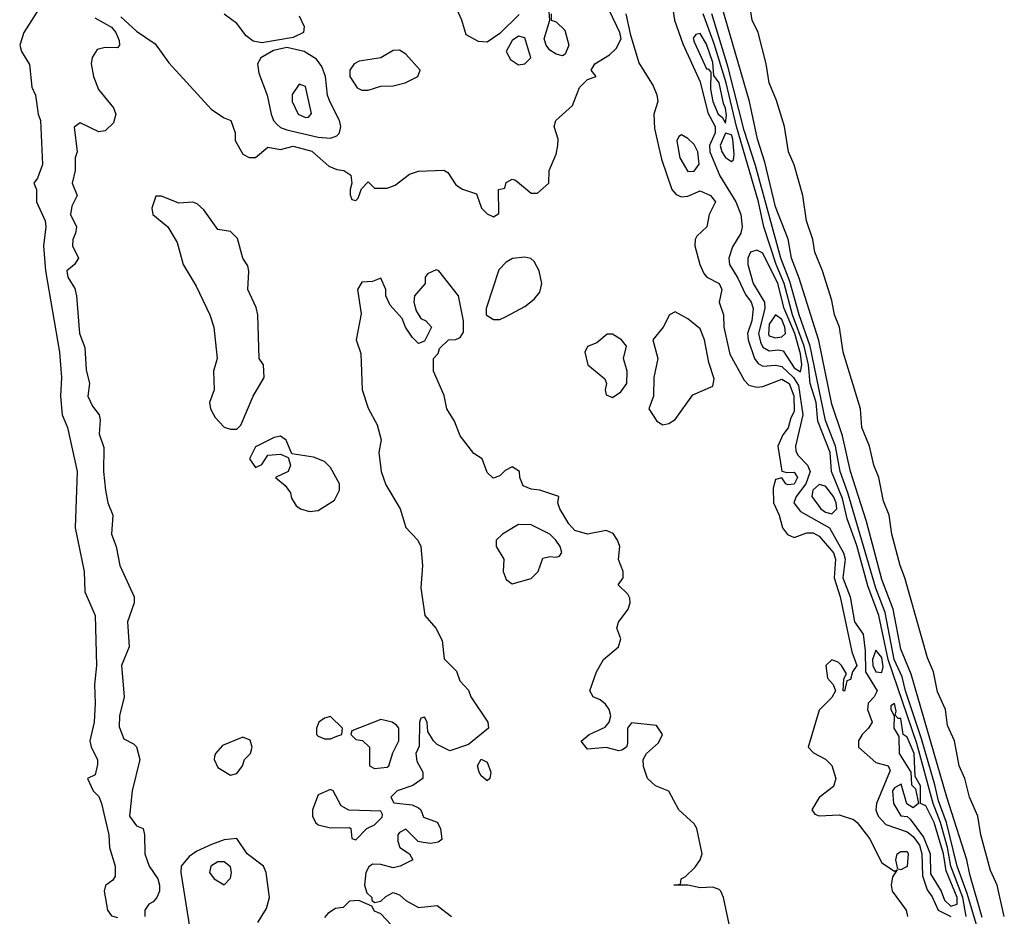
# Model space of a CAD drawing. Header units: inches. Extents: x 2789275 to 2951659, y 860290 to 1033804.
# Tile 264 of 316: x 2935837 to 2938981, y 955630 to 958491. Entities that reach past the tile are written whole.
import ezdxf

# ---------------------------------------------------------------- set-up
doc = ezdxf.new("R2010")
doc.units = ezdxf.units.IN
doc.header["$MEASUREMENT"] = 0
doc.layers.add('C9935', color=7, linetype='Continuous')

msp = doc.modelspace()

# ---------------------------------------------------------------- linework, layer by layer
at = {"layer": 'C9935', "color": 2}
for points, elevation in [([(2937912.7, 958590), (2937927.2, 958490), (2937954.6, 958414.6), (2938010, 958293), (2938034.3, 958194.3), (2938057.1, 958150), (2938057.3, 958130), (2938039.6, 958090), (2938040.9, 958070), (2938072.6, 957992.6), (2938123.8, 957910), (2938139.8, 957870), (2938144.2, 957830), (2938139.6, 957810), (2938113.3, 957766.7), (2938101.1, 957730), (2938103.1, 957710), (2938130, 957666.4), (2938154.4, 957614.4), (2938172.6, 957590), (2938179, 957570), (2938174.2, 957530), (2938160.3, 957490), (2938162.6, 957470), (2938183.1, 957410), (2938194.6, 957394.6), (2938210, 957386), (2938250, 957388.9), (2938270, 957384.7), (2938307.4, 957350), (2938323.8, 957323.8), (2938337.4, 957230), (2938313.7, 957130), (2938315.4, 957115.4), (2938321.7, 957101.7), (2938352.8, 957070), (2938361.2, 957050), (2938347.3, 957010), (2938316.5, 956970), (2938308.4, 956950), (2938330, 956922), (2938422.8, 956870), (2938466.9, 956790), (2938472, 956770), (2938464.7, 956710), (2938488.7, 956650), (2938502.7, 956570), (2938530.2, 956530), (2938536.8, 956476.8), (2938537.7, 956410), (2938574.4, 956350), (2938564.6, 956330), (2938546.3, 956310), (2938544, 956290), (2938559, 956250), (2938547.4, 956230), (2938526.3, 956210), (2938515.3, 956190), (2938514.9, 956170), (2938570, 956120.7), (2938610, 956110.5), (2938615.8, 956095.8), (2938572.6, 955990), (2938570.3, 955970), (2938577.4, 955950), (2938602.8, 955922.8), (2938670, 955900.2), (2938690, 955884.5), (2938710, 955857.4), (2938717.6, 955830), (2938719.5, 955759.5), (2938734.4, 955714.4), (2938750, 955692.4), (2938769.2, 955649.2), (2938810.3, 955630)], 14), ([(2938910, 955626), (2938870, 955764), (2938861, 955810), (2938797.2, 956010), (2938682.7, 956402.7), (2938650, 956482.7), (2938625.3, 956610), (2938590, 956705.2), (2938540.4, 956890), (2938490, 957049.2), (2938463.5, 957163.5), (2938430, 957264), (2938388, 957468), (2938326.1, 957666.1), (2938301.7, 957730), (2938290.9, 957790.9), (2938250, 957894), (2938216.3, 958036.3), (2938192.8, 958110), (2938166.9, 958230), (2938070, 958564)], 6), ([(2935914, 958550), (2935850.5, 958450), (2935837.3, 958410), (2935842.8, 958390), (2935868.3, 958348.3), (2935875.9, 958275.9), (2935887.3, 958250), (2935896.3, 958190), (2935904, 958170), (2935910.4, 958029.6), (2935894.4, 957985.6), (2935882, 957970), (2935891.3, 957950), (2935891.3, 957910), (2935918.8, 957850), (2935920.7, 957830), (2935913.4, 957770), (2935919.3, 957690), (2935964, 957430), (2935970.5, 957350), (2935967.3, 957290), (2935973.4, 957230), (2935990.4, 957190), (2936020.4, 957050), (2936014, 956870), (2936042.8, 956730), (2936045.8, 956665.8), (2936078, 956590), (2936082.8, 956430), (2936076.3, 956370), (2936078.8, 956310), (2936074.8, 956250), (2936061, 956190), (2936066, 956170), (2936086, 956130), (2936085.4, 956114.6), (2936078, 956082), (2936054, 956070), (2936072, 956030), (2936090, 956012), (2936098.8, 955990), (2936122, 955890), (2936124, 955850), (2936142, 955790), (2936142, 955758), (2936134.4, 955745.6), (2936111.1, 955728.9), (2936106.8, 955710), (2936118, 955650), (2936130, 955632), (2936150, 955626)], 2), ([(2937432.1, 958508), (2937370, 958447.8), (2937330, 958419.5), (2937302, 958422), (2937263.1, 958443.1), (2937249.2, 958490), (2937224.1, 958544.1)], 10), ([(2937534, 958510), (2937534, 958490), (2937550, 958484.7), (2937577.7, 958457.7), (2937590.3, 958410), (2937578.4, 958381.6), (2937570, 958376), (2937550, 958380.9), (2937530, 958394.5), (2937517.6, 958410), (2937511.6, 958430), (2937529.5, 958490), (2937526.6, 958530)], 10), ([(2938980.5, 955630), (2938958, 955730), (2938936.6, 955776.6), (2938906, 955890), (2938895.8, 955950), (2938869.6, 956010), (2938854.3, 956070), (2938836.3, 956110), (2938821.3, 956190), (2938798.9, 956238.9), (2938792.6, 956290), (2938766.9, 956346.9), (2938754.7, 956410), (2938735.2, 956455.2), (2938663, 956710), (2938647.6, 956750), (2938621.3, 956850), (2938612.8, 956910), (2938595.2, 956955.2), (2938579.7, 957030), (2938564.2, 957070), (2938549.7, 957130), (2938525.6, 957190), (2938521.3, 957250), (2938466, 957430), (2938454, 957510), (2938438, 957550), (2938430, 957595.3), (2938400.5, 957690), (2938375.6, 957750), (2938369.6, 957790), (2938349.6, 957850), (2938337.4, 957930), (2938310, 958028.7), (2938291.5, 958070), (2938278.9, 958150), (2938253, 958233), (2938229.6, 958290), (2938220.5, 958350), (2938195.1, 958450), (2938175.6, 958490), (2938166, 958550)], 2), ([(2936077, 958497), (2936130, 958468), (2936144.4, 958450), (2936154.6, 958425.4), (2936156.3, 958410), (2936150, 958401.2), (2936110, 958402.9), (2936084.2, 958395.8), (2936068.8, 958371.2), (2936065.7, 958350), (2936072.6, 958310), (2936088.4, 958268.4), (2936137, 958210), (2936144.4, 958190), (2936137.3, 958162.7), (2936110, 958137.2), (2936090, 958134), (2936030, 958162), (2936011.6, 958148.4), (2936021, 958070), (2936014.8, 958050), (2936014.8, 958010), (2936004.9, 957970), (2936021, 957930), (2936004.1, 957895.9), (2935999.1, 957870), (2936018.8, 957830), (2936016, 957810), (2936006.8, 957790), (2936006, 957770), (2936024.7, 957730), (2936012, 957710), (2935987.7, 957690), (2935991, 957670), (2936013.4, 957633.4), (2936018.8, 957610), (2936028.2, 957490), (2936045.5, 957445.5), (2936050, 957374), (2936060.7, 957330), (2936054.8, 957290), (2936070, 957258), (2936090.7, 957230.7), (2936094.4, 957214.4), (2936091, 957170), (2936106, 957126), (2936104.9, 957050), (2936110.8, 956990), (2936118.8, 956950), (2936134.8, 956910), (2936130.8, 956850), (2936144.9, 956810), (2936157.3, 956750), (2936202.8, 956650), (2936202.8, 956630), (2936182, 956570), (2936187.3, 956490), (2936162.4, 956430), (2936170.8, 956330), (2936156.4, 956270), (2936154.6, 956234.6), (2936170, 956196), (2936201, 956181), (2936210.7, 956170.7), (2936221, 956130), (2936196, 956030), (2936188.4, 955950), (2936210, 955918.8), (2936231.3, 955910), (2936236, 955890), (2936237.3, 955830), (2936250.8, 955790), (2936278.8, 955750), (2936284, 955730), (2936284, 955710), (2936274.8, 955690), (2936263.8, 955676.2), (2936250, 955669.2), (2936236.3, 955650), (2936237.3, 955630)], 6), ([(2936160, 958500), (2936210, 958454.8), (2936270, 958414), (2936313.8, 958353.8), (2936450, 958204.7), (2936490, 958178), (2936511.3, 958170), (2936524.7, 958130), (2936525.4, 958105.4), (2936550, 958062), (2936570, 958052), (2936590, 958052), (2936630, 958084.7), (2936670, 958077.3), (2936710, 958087.3), (2936770, 958072.2), (2936824.4, 958024.4), (2936850, 958013.4), (2936872, 958010), (2936894.8, 957994.8), (2936898, 957970), (2936892, 957950), (2936892.7, 957932.7), (2936898, 957918), (2936910, 957914), (2936918, 957922), (2936928.4, 957951.6), (2936950, 957974), (2936970, 957954), (2937010, 957954), (2937036.4, 957963.6), (2937082, 957998), (2937110, 958007.7), (2937191.6, 958011.6), (2937203.6, 958003.6), (2937230, 957964.7), (2937250.9, 957950.9), (2937295.3, 957935.3), (2937312, 957890), (2937330, 957872), (2937350, 957862), (2937367.3, 957872.7), (2937366, 957950), (2937386, 957954), (2937390, 957972), (2937410, 957982), (2937419.6, 957979.6), (2937470, 957938), (2937490, 957938), (2937526, 957970), (2937528, 958010), (2937550, 958062), (2937555.1, 958090), (2937556, 958110), (2937543.7, 958150), (2937549.4, 958170), (2937602, 958218), (2937624.9, 958275.1), (2937650, 958301), (2937678, 958310), (2937662, 958330), (2937673.2, 958350), (2937720.4, 958379.6), (2937741.1, 958398.9), (2937757, 958430), (2937752.7, 958450), (2937719.7, 958519.8)], 10), ([(2936730, 958504), (2936746, 958470), (2936743, 958450), (2936710, 958434.8), (2936610, 958417.3), (2936582.5, 958422.5), (2936560.1, 958440.1), (2936530, 958479), (2936490, 958508.7)], 10), ([(2937772, 958510), (2937785.8, 958445.8), (2937813.7, 958353.7), (2937859.8, 958279.8), (2937871.3, 958251.3), (2937874.8, 958230), (2937861.6, 958190), (2937863.8, 958143.8), (2937886.4, 958046.4), (2937919.3, 957950), (2937933.3, 957933.3), (2937950, 957926), (2937970, 957928.2), (2938010, 957945.5), (2938042.8, 957930), (2938058.8, 957910), (2938038, 957870), (2938031.3, 957830), (2937999.3, 957800.7), (2937993.4, 957790), (2937992.4, 957770), (2938008.2, 957710), (2938021.5, 957681.5), (2938030.8, 957670), (2938070.8, 957650), (2938078.8, 957630), (2938070.5, 957590), (2938084.4, 957550), (2938085.3, 957510), (2938104.1, 957424.1), (2938150, 957340.7), (2938164.8, 957324.8), (2938190, 957318.7), (2938210, 957320.3), (2938270, 957344.4), (2938293.8, 957330), (2938308.8, 957291.2), (2938310, 957240.9), (2938299.4, 957220.6), (2938291, 957189), (2938273.9, 957166.1), (2938257.6, 957130), (2938270.7, 957050.7), (2938286, 957046), (2938310, 957047.7), (2938320.3, 957030), (2938310, 957008.8), (2938290, 957006.9), (2938282.7, 957010), (2938270, 957029), (2938250, 957024), (2938243.1, 956996.9), (2938244, 956950), (2938262, 956910), (2938272.8, 956870), (2938288.2, 956848.2), (2938310, 956838.9), (2938350, 956854), (2938370, 956854.3), (2938390, 956843), (2938435.5, 956790), (2938441.8, 956770), (2938437.4, 956710), (2938456.5, 956650), (2938494.1, 956474.1), (2938510.2, 956430), (2938495.5, 956410), (2938490, 956386), (2938478, 956382), (2938470, 956349), (2938466, 956350), (2938468, 956388), (2938476.4, 956403.6), (2938461.2, 956430), (2938450, 956441.2), (2938430, 956449), (2938411, 956430), (2938416, 956390), (2938434, 956370), (2938442, 956350), (2938430, 956328), (2938390, 956288), (2938354, 956170), (2938371.6, 956151.6), (2938410, 956131.3), (2938430, 956111.3), (2938442.8, 956070), (2938435.5, 956044.5), (2938390, 956009), (2938366, 955970), (2938376, 955956), (2938390, 955951), (2938453.7, 955953.7), (2938498.8, 955938.8), (2938510.8, 955930), (2938550, 955878), (2938590, 955801), (2938630, 955774), (2938638, 955778), (2938623.5, 955756.5), (2938619.1, 955730), (2938623, 955710), (2938666.8, 955650), (2938671, 955630)], 10), ([(2938858.7, 955630), (2938847.7, 955690), (2938809.9, 955790), (2938799.5, 955850), (2938776.6, 955930), (2938753.2, 955990), (2938701.3, 956181.3), (2938609.5, 956449.5), (2938580.2, 956590), (2938545, 956685), (2938510, 956813), (2938479, 956899), (2938463.9, 956963.9), (2938428.7, 957050), (2938424.2, 957110), (2938385.5, 957210), (2938379.9, 957270), (2938361, 957330), (2938355.3, 957390), (2938341.4, 957450), (2938304.6, 957550), (2938277.8, 957650), (2938252, 957710), (2938212.9, 957830), (2938195.8, 957910), (2938125.2, 958150), (2938092.3, 958290), (2938054.3, 958414.3), (2938018.7, 958510)], 14), ([(2938949.2, 955410.8), (2938862.4, 955702.4), (2938829.9, 955789.9), (2938795.6, 955930), (2938770, 955998.7), (2938759.1, 956050), (2938716, 956196), (2938664.7, 956350), (2938654.2, 956394.2), (2938628.9, 956450), (2938599.8, 956599.8), (2938570, 956676.9), (2938481.2, 956981.2), (2938457, 957050), (2938441.7, 957130), (2938410, 957212), (2938360.4, 957450), (2938325.4, 957550), (2938296.1, 957656.1), (2938266.7, 957730), (2938185.9, 958025.9), (2938150, 958137.6), (2938099.2, 958339.2), (2938047.1, 958510)], 10), ([(2938109.4, 955570), (2938083.7, 955690), (2938075.1, 955710), (2938070, 955716), (2938050, 955722.7), (2938010, 955721.2), (2937970, 955729.2), (2937926, 955730), (2937947.3, 955732.7), (2937948.7, 955750), (2937963.2, 955756.8), (2937993.4, 955786.6), (2938009.4, 955810), (2938016, 955830), (2937999.5, 955910), (2937990, 955925.2), (2937941.2, 955970), (2937909.3, 956029.3), (2937866.8, 956046.8), (2937842, 956070), (2937828.4, 956108.4), (2937828, 956130), (2937838, 956150), (2937876.5, 956183.5), (2937889, 956210), (2937870, 956239), (2937790, 956248), (2937778, 956230), (2937778, 956182), (2937774, 956170), (2937759.6, 956160.4), (2937750, 956158), (2937710, 956169.2), (2937650, 956164), (2937629.5, 956189.5), (2937655.3, 956210), (2937706.3, 956233.7), (2937719, 956250), (2937724, 956270), (2937719, 956290), (2937707, 956307), (2937690, 956321.2), (2937668, 956330), (2937657.2, 956350), (2937679, 956410), (2937701.2, 956450), (2937749.2, 956490), (2937756, 956516), (2937744, 956550), (2937749, 956569), (2937779.3, 956610), (2937786.6, 956630), (2937785.6, 956645.6), (2937778.6, 956658.6), (2937748, 956688), (2937764, 956710), (2937764, 956730), (2937749.1, 956769.1), (2937752.7, 956810), (2937746, 956830), (2937732, 956852), (2937710, 956860.9), (2937650, 956849.6), (2937610, 956861.6), (2937590, 956882.7), (2937561.2, 956930), (2937555.3, 956950), (2937558, 956970), (2937498, 956990), (2937470, 956992.7), (2937444.1, 957004.1), (2937434, 957030), (2937433.2, 957050), (2937410, 957064), (2937387.5, 957052.5), (2937370, 957035.3), (2937348.4, 957028.4), (2937330, 957046), (2937314, 957090), (2937286.8, 957106.8), (2937243.3, 957163.3), (2937225.2, 957210), (2937201.2, 957250), (2937192.5, 957292.5), (2937158, 957370), (2937158, 957410), (2937173.6, 957426.4), (2937178, 957442), (2937206, 957470), (2937230, 957471.3), (2937243.1, 957476.9), (2937254.6, 957494.6), (2937254, 957530), (2937238, 957610), (2937175.3, 957690), (2937166.4, 957693.6), (2937139.6, 957680.4), (2937132, 957670), (2937132, 957650), (2937098, 957610), (2937096, 957590), (2937102.8, 957562.8), (2937118, 957538), (2937134, 957530), (2937152, 957510), (2937130, 957466), (2937110, 957458), (2937090, 957478), (2937068.7, 957510), (2937058, 957538), (2937020.2, 957580.2), (2937006, 957610), (2937006, 957630), (2936990, 957666), (2936963.6, 957656.4), (2936930, 957654), (2936916, 957630), (2936927.1, 957552.9), (2936911.3, 957470), (2936926.4, 957426.4), (2936931, 957310), (2936950, 957252), (2936978, 957198), (2936990.9, 957150.9), (2936984, 957110), (2936990.8, 957049.2), (2937006.6, 957006.6), (2937052.4, 956930), (2937070, 956871), (2937108, 956830), (2937117.6, 956810), (2937123.7, 956750), (2937118, 956678), (2937131, 956590), (2937166, 956550), (2937186, 956510), (2937192, 956452), (2937232, 956412), (2937242, 956382), (2937270, 956352), (2937278, 956330), (2937332, 956250), (2937334, 956230), (2937270, 956178), (2937210, 956158), (2937170, 956178), (2937158, 956190), (2937140.4, 956220.4), (2937138, 956250), (2937130, 956266), (2937118, 956262), (2937114, 956250), (2937112.7, 956172.7), (2937102, 956150), (2937105.4, 956125.4), (2937124.7, 956090), (2937124.7, 956070), (2937092.8, 956047.2), (2937042, 956030), (2937022, 956010), (2937032, 955992), (2937090, 955986), (2937110, 955976), (2937118, 955970), (2937126.4, 955946.4), (2937170, 955931), (2937181, 955910), (2937184.7, 955875.3), (2937173.4, 955866.6), (2937150, 955862.7), (2937125.6, 955865.6), (2937109.3, 955869.3), (2937070, 955908), (2937050, 955898), (2937044.7, 955890), (2937044.7, 955870), (2937051.3, 955850), (2937082, 955830), (2937092, 955810), (2937052, 955790), (2937030, 955785.2), (2936990, 955795.3), (2936963.6, 955796.4), (2936951.6, 955788.4), (2936942, 955770), (2936938, 955730), (2936945.4, 955705.4), (2936962, 955690), (2936962, 955682), (2936970, 955674), (2936990, 955678), (2937006.3, 955693.7), (2937030, 955706), (2937050, 955698.8), (2937070, 955681), (2937110, 955658), (2937170, 955664.7), (2937216, 955630)], 10), ([(2936598, 955610), (2936625.2, 955654.8), (2936635.3, 955690), (2936624, 955770), (2936615.3, 955790), (2936564, 955830), (2936530, 955878), (2936490, 955874), (2936450, 955859.6), (2936402.3, 955837.7), (2936378.7, 955821.3), (2936353, 955790), (2936352.2, 955770), (2936380.3, 955590)], 10), ([(2937023.1, 955603.1), (2936990, 955638), (2936970, 955646), (2936962, 955662), (2936920.4, 955680.4), (2936890, 955678), (2936870, 955658), (2936845.4, 955654.6), (2936821, 955639), (2936810, 955626)], 10)]:
    msp.add_lwpolyline(points, dxfattribs=dict(at, elevation=elevation))
for points, elevation in [([(2937430, 958438.7), (2937410, 958424.5), (2937390.6, 958390), (2937404.1, 958364.1), (2937430, 958347.3), (2937450, 958350.8), (2937469.2, 958370), (2937450, 958433.2)], 14), ([(2938010, 958447.3), (2937995.5, 958444.5), (2937987.5, 958432.5), (2937990, 958420.7), (2938030, 958334.9), (2938034.9, 958334.9), (2938043.4, 958323.4), (2938042.7, 958270), (2938050, 958230.6), (2938067.6, 958190), (2938080, 958180), (2938090, 958160.7), (2938093.9, 958186.1), (2938090.5, 958209.5), (2938083.6, 958223.6), (2938070.4, 958290), (2938053.5, 958313.5), (2938050, 958355.1), (2938030, 958413.6)], 18), ([(2936690, 958402.4), (2936647.4, 958392.6), (2936606.7, 958370), (2936596.5, 958350), (2936600.5, 958320.5), (2936627.2, 958250), (2936640.3, 958190), (2936647.4, 958170), (2936657.8, 958157.8), (2936670, 958147.4), (2936690, 958140.2), (2936790, 958116.9), (2936830, 958113.8), (2936850, 958120.3), (2936858.3, 958130), (2936862.7, 958150), (2936858.5, 958170), (2936827.1, 958230), (2936820.4, 958250), (2936814, 958310), (2936801.4, 958341.5), (2936785.1, 958365.1), (2936746, 958390)], 14), ([(2937050, 958394.5), (2937030, 958392.7), (2936990, 958369.2), (2936921.4, 958358.6), (2936904.7, 958350), (2936891.3, 958330), (2936891, 958310), (2936914.4, 958274.4), (2936930, 958266.8), (2936950, 958266.8), (2936990, 958278.8), (2937030, 958280.7), (2937068, 958290), (2937108, 958310), (2937115.3, 958330), (2937070, 958380.9)], 14), ([(2936730, 958286), (2936707.3, 958252.7), (2936707.3, 958230), (2936726.8, 958190), (2936750, 958178.8), (2936759.3, 958180.7), (2936768.4, 958191.6), (2936750, 958278)], 18), ([(2937950, 958124), (2937941.4, 958118.6), (2937935.3, 958104.7), (2937944.9, 958050), (2937970, 958007.3), (2937990, 958008), (2938006.6, 958030), (2938002, 958070), (2937990, 958092.7), (2937970, 958112.7)], 14), ([(2938090, 958129.6), (2938073.2, 958090), (2938078.6, 958070), (2938090, 958052), (2938110, 958039.1), (2938115.8, 958044.2), (2938117.8, 958062.2), (2938114.2, 958110), (2938110, 958123.6)], 18), ([(2936290, 957928.7), (2936272, 957928), (2936258.8, 957890), (2936262.8, 957870), (2936310.6, 957830.6), (2936340.5, 957780.5), (2936359.5, 957710), (2936400.5, 957640.5), (2936444, 957550), (2936457.3, 957510), (2936467.7, 957410), (2936456.3, 957370), (2936458, 957310), (2936442.8, 957270), (2936446, 957250), (2936461.4, 957221.4), (2936490, 957191.3), (2936510, 957184.7), (2936530, 957184.7), (2936543.1, 957196.9), (2936582.7, 957290), (2936618, 957350), (2936615.3, 957390), (2936602, 957410), (2936597.2, 957550), (2936592.5, 957572.5), (2936566, 957630), (2936569.3, 957689.3), (2936565.6, 957705.6), (2936549.2, 957730), (2936532.7, 957792.7), (2936510, 957815.3), (2936470, 957822), (2936424.7, 957884.7), (2936404, 957904), (2936390, 957909), (2936345.6, 957905.6)], 10), ([(2938190, 957756), (2938170.5, 957749.5), (2938161.6, 957730), (2938162, 957710), (2938178.9, 957650), (2938214.7, 957590), (2938216.3, 957570), (2938196.3, 957490), (2938201.8, 957461.8), (2938210, 957446.5), (2938230, 957434.7), (2938258.2, 957438.2), (2938275.1, 957435.1), (2938310, 957380.7), (2938330, 957367.7), (2938334.5, 957390), (2938330, 957425.1), (2938311.6, 957490), (2938277.3, 957570), (2938257.1, 957650), (2938210, 957746)], 18), ([(2937450, 957734), (2937410.9, 957729.1), (2937390, 957718), (2937367.1, 957692.9), (2937326.8, 957570), (2937326, 957550), (2937350, 957534.8), (2937370, 957534.8), (2937390, 957544), (2937450, 957576), (2937480.2, 957599.8), (2937498, 957622), (2937504, 957650), (2937495.3, 957690), (2937479.3, 957719.3), (2937469.1, 957729.1)], 10), ([(2937930, 957559), (2937912, 957550), (2937891.3, 957510), (2937858, 957470), (2937874, 957410), (2937862, 957350), (2937861, 957290), (2937846, 957250), (2937871.3, 957210), (2937890, 957198.8), (2937910, 957202.8), (2937930, 957216), (2937986.3, 957293.7), (2938050, 957322), (2938054.5, 957345.5), (2938037.6, 957397.6), (2938023.6, 957470), (2938010, 957505.2), (2937970, 957537.2)], 10), ([(2938250, 957549.7), (2938230, 957519.5), (2938228, 957488), (2938230, 957483), (2938250, 957475.6), (2938270, 957478.9), (2938282, 957490), (2938279.4, 957510), (2938270, 957535.1)], 22), ([(2937730, 957488), (2937712.7, 957487.3), (2937679.8, 957460.2), (2937650, 957448), (2937641, 957430), (2937651.3, 957390), (2937705.4, 957345.4), (2937711, 957330), (2937706, 957310), (2937710, 957294), (2937730, 957286), (2937755.9, 957304.1), (2937775.1, 957330), (2937777, 957370), (2937765.2, 957410), (2937774, 957450), (2937758, 957470)], 10), ([(2936670, 957162), (2936650, 957158), (2936590, 957128), (2936571.3, 957090), (2936590, 957062), (2936610, 957072), (2936630, 957102), (2936670, 957104.7), (2936694, 957094), (2936702, 957070), (2936694, 957050), (2936654, 957030), (2936684.7, 957004.7), (2936702, 956982), (2936704.7, 956964.7), (2936719.6, 956939.6), (2936734, 956930), (2936762, 956922), (2936790, 956924.7), (2936842, 956958), (2936858, 956990), (2936858, 957010), (2936830, 957062), (2936810, 957082), (2936775.5, 957095.5), (2936706, 957106), (2936688, 957150)], 10), ([(2938390, 957008), (2938369.2, 956990), (2938366.3, 956970), (2938395.3, 956930), (2938410, 956919.6), (2938430, 956914), (2938446, 956930), (2938443.7, 956950), (2938435.2, 956970), (2938410, 957003)], 18), ([(2937430, 956880.5), (2937378.8, 956850), (2937358.8, 956830), (2937358.8, 956810), (2937382.8, 956770), (2937381, 956730), (2937390, 956704.7), (2937410, 956691), (2937470, 956708), (2937492.7, 956730), (2937507.3, 956772.7), (2937530, 956778.8), (2937550, 956776), (2937560.4, 956779.6), (2937568.4, 956791.6), (2937562.7, 956810), (2937549.3, 956830), (2937529.2, 956850), (2937470, 956879.6)], 14), ([(2938570, 956479.6), (2938559.3, 956450), (2938560.6, 956430), (2938570, 956410.3), (2938590, 956407.7), (2938593.3, 956426.7), (2938590, 956456)], 18), ([(2938630, 956308.7), (2938618, 956302), (2938618.8, 956290), (2938628.5, 956270), (2938628, 956230), (2938644.1, 956204.1), (2938644.5, 956150), (2938682.4, 956090), (2938684, 956050), (2938697.1, 956037.1), (2938706.8, 955990), (2938690, 955976), (2938669.5, 955989.5), (2938651.5, 956051.5), (2938630, 956040.5), (2938623.9, 956030), (2938627, 955990), (2938650, 955950.8), (2938670, 955948.4), (2938680.4, 955940.4), (2938722.5, 955882.5), (2938744.1, 955830), (2938745.2, 955765.2), (2938778.9, 955710), (2938790, 955681.3), (2938810, 955663), (2938830, 955668.8), (2938829.8, 955690), (2938795, 955775), (2938786.9, 955830), (2938756.7, 955930), (2938730, 955983), (2938713.2, 955990), (2938713.2, 956046.8), (2938696.3, 956076.3), (2938692.6, 956150), (2938670, 956201.6), (2938658, 956210), (2938650, 956260.9), (2938641.5, 956261.5), (2938632.3, 956272.3), (2938635.1, 956284.9)], 18), ([(2936830, 956268), (2936810, 956262), (2936792, 956250), (2936784.7, 956230), (2936784.7, 956210), (2936790, 956204.7), (2936810, 956196), (2936830, 956196), (2936850, 956204.7), (2936866, 956210), (2936868, 956230)], 10), ([(2936990, 956258), (2936898, 956222), (2936894, 956210), (2936910, 956194), (2936931.6, 956191.6), (2936954, 956170), (2936954, 956110), (2936970, 956102), (2937010, 956106), (2937015.3, 956110), (2937028.4, 956151.6), (2937048, 956190), (2937048, 956230), (2937040.4, 956240.4), (2937026, 956250)], 10), ([(2936550, 956202), (2936484.5, 956175.5), (2936462, 956150), (2936459.6, 956140.4), (2936458, 956130), (2936470, 956104.7), (2936510, 956081), (2936530, 956086), (2936548.7, 956110), (2936555.3, 956130), (2936574, 956150), (2936579, 956170), (2936572.7, 956192.7)], 10), ([(2937330, 956062), (2937310, 956078), (2937304, 956090), (2937299, 956110), (2937310, 956132), (2937330, 956122), (2937341, 956090), (2937338, 956070)], 10), ([(2936830, 956035.3), (2936790, 956018), (2936772, 955970), (2936772, 955950), (2936782, 955930), (2936790, 955922), (2936830, 955912), (2936890, 955914), (2936894, 955910), (2936898, 955878), (2936910, 955874), (2936946, 955910), (2936970, 955922), (2936994, 955946), (2936995.3, 955955.3), (2936990, 955966), (2936888.4, 955968.4), (2936863.1, 955983.1), (2936838, 956030)], 10), ([(2938650, 955778), (2938640.4, 955780.4), (2938634, 955810), (2938639, 955830), (2938650, 955837.3), (2938670, 955837.3), (2938674, 955830), (2938670, 955788.7)], 10), ([(2936490, 955803.7), (2936470, 955803.7), (2936447.3, 955790), (2936442.8, 955770), (2936458, 955750), (2936490, 955731), (2936510, 955752), (2936514, 955770), (2936510, 955788)], 14)]:
    msp.add_lwpolyline(points, close=True, dxfattribs=dict(at, elevation=elevation))

doc.saveas('drawing.dxf')
